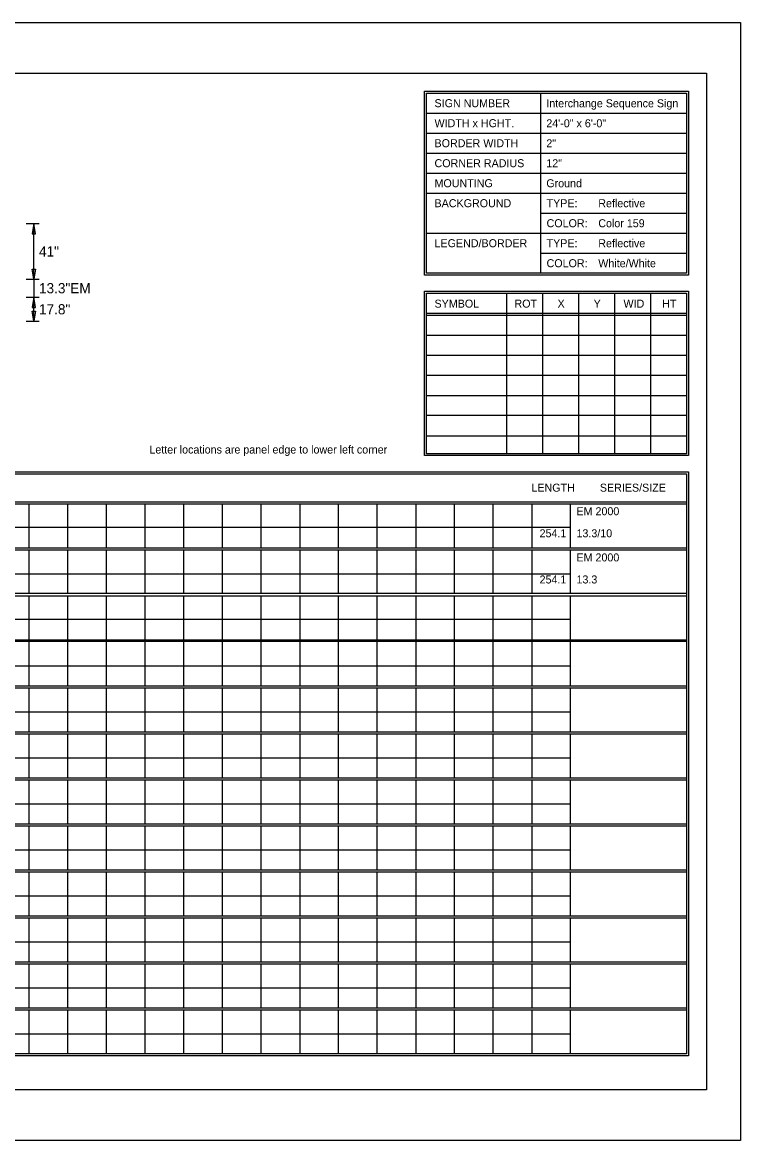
# Model space of a CAD drawing. Extents: x 1806251 to 1809821, y 414895 to 422886.
# Drawn here: x 1809679.59 to 1809684.89, y 415395.97 to 415404.23 of the extents above; entities that cross this region are included whole.
import ezdxf

# ---------------------------------------------------------------- set-up
doc = ezdxf.new("R2010")
doc.units = 0
doc.layers.add('GSDIMS', color=7, linetype='Continuous')
doc.layers.add('GSSHT', color=7, linetype='Continuous')

msp = doc.modelspace()

# ---------------------------------------------------------------- linework, layer by layer
at = {"layer": 'GSDIMS'}
for p, q in [((1809679.6173, 415402.741), (1809679.711, 415402.741)), ((1809679.6735, 415402.3306), (1809679.6735, 415402.741)), ((1809679.6173, 415402.3306), (1809679.711, 415402.3306)), ((1809679.6173, 415402.3306), (1809679.711, 415402.3306)), ((1809679.6735, 415402.3306), (1809679.6735, 415402.1976)), ((1809679.6173, 415402.1976), (1809679.711, 415402.1976)), ((1809679.6173, 415402.1976), (1809679.711, 415402.1976)), ((1809679.6735, 415402.02), (1809679.6735, 415402.1976)), ((1809679.6173, 415402.02), (1809679.711, 415402.02))]:
    msp.add_line(p, q, dxfattribs=at)
for points in [[(1809679.6735, 415402.741), (1809679.661, 415402.666), (1809679.686, 415402.666)], [(1809679.6735, 415402.3306), (1809679.661, 415402.4056), (1809679.686, 415402.4056)], [(1809679.6735, 415402.1976), (1809679.661, 415402.1226), (1809679.686, 415402.1226)], [(1809679.6735, 415402.02), (1809679.661, 415402.095), (1809679.686, 415402.095)]]:
    msp.add_lwpolyline(points, close=True, dxfattribs=at)
at = {"layer": 'GSSHT'}
for p, q in [((1809672.1349, 415404.2262), (1809684.8891, 415404.2262)), ((1809684.8891, 415404.2262), (1809684.8891, 415395.9725)), ((1809683.4126, 415403.7035), (1809683.4126, 415402.3747)), ((1809682.571, 415403.5559), (1809684.4905, 415403.5559)), ((1809682.571, 415403.4082), (1809684.4905, 415403.4082)), ((1809682.571, 415403.2606), (1809684.4905, 415403.2606)), ((1809682.571, 415403.1129), (1809684.4905, 415403.1129)), ((1809682.571, 415402.9653), (1809684.4905, 415402.9653)), ((1809683.4126, 415402.8176), (1809684.4905, 415402.8176)), ((1809682.571, 415402.67), (1809684.4905, 415402.67)), ((1809683.4126, 415402.5223), (1809684.4905, 415402.5223)), ((1809683.1616, 415402.227), (1809683.1616, 415401.0428)), ((1809683.4274, 415402.227), (1809683.4274, 415401.0428)), ((1809683.6931, 415402.227), (1809683.6931, 415401.0428)), ((1809683.9589, 415402.227), (1809683.9589, 415401.0428)), ((1809684.2247, 415402.227), (1809684.2247, 415401.0428)), ((1809682.571, 415402.0794), (1809684.4905, 415402.0794)), ((1809682.571, 415402.0646), (1809684.4905, 415402.0646)), ((1809682.571, 415401.9169), (1809684.4905, 415401.9169)), ((1809682.571, 415401.7693), (1809684.4905, 415401.7693)), ((1809682.571, 415401.6216), (1809684.4905, 415401.6216)), ((1809682.571, 415401.471), (1809684.4905, 415401.471)), ((1809682.571, 415401.3263), (1809684.4905, 415401.3263)), ((1809682.571, 415401.1757), (1809684.4905, 415401.1757)), ((1809672.7816, 415400.6885), (1809684.4905, 415400.6885)), ((1809672.7816, 415400.6737), (1809684.4905, 415400.6737)), ((1809679.6357, 415400.6737), (1809679.6357, 415400.3489)), ((1809679.9221, 415400.6737), (1809679.9221, 415400.3489)), ((1809680.2056, 415400.6737), (1809680.2056, 415400.3489)), ((1809680.492, 415400.6737), (1809680.492, 415400.3489)), ((1809680.7785, 415400.6737), (1809680.7785, 415400.3489)), ((1809681.062, 415400.6737), (1809681.062, 415400.3489)), ((1809681.3484, 415400.6737), (1809681.3484, 415400.3489)), ((1809681.6349, 415400.6737), (1809681.6349, 415400.3489)), ((1809681.9184, 415400.6737), (1809681.9184, 415400.3489)), ((1809682.2048, 415400.6737), (1809682.2048, 415400.3489)), ((1809682.4913, 415400.6737), (1809682.4913, 415400.3489)), ((1809682.7747, 415400.6737), (1809682.7747, 415400.3489)), ((1809683.0612, 415400.6737), (1809683.0612, 415400.3489)), ((1809683.3476, 415400.6737), (1809683.3476, 415400.3489)), ((1809683.6311, 415400.6737), (1809683.6311, 415400.3489)), ((1809672.7816, 415400.4995), (1809683.6311, 415400.4995)), ((1809672.7816, 415400.3489), (1809684.4905, 415400.3489)), ((1809672.7816, 415400.3341), (1809684.4905, 415400.3341)), ((1809679.6357, 415400.3341), (1809679.6357, 415400.0122)), ((1809679.9221, 415400.3341), (1809679.9221, 415400.0122)), ((1809680.2056, 415400.3341), (1809680.2056, 415400.0122)), ((1809680.492, 415400.3341), (1809680.492, 415400.0122)), ((1809680.7785, 415400.3341), (1809680.7785, 415400.0122)), ((1809681.062, 415400.3341), (1809681.062, 415400.0122)), ((1809681.3484, 415400.3341), (1809681.3484, 415400.0122)), ((1809681.6349, 415400.3341), (1809681.6349, 415400.0122)), ((1809681.9184, 415400.3341), (1809681.9184, 415400.0122)), ((1809682.2048, 415400.3341), (1809682.2048, 415400.0122)), ((1809682.4913, 415400.3341), (1809682.4913, 415400.0122)), ((1809682.7747, 415400.3341), (1809682.7747, 415400.0122)), ((1809683.0612, 415400.3341), (1809683.0612, 415400.0122)), ((1809683.3476, 415400.3341), (1809683.3476, 415400.0122)), ((1809683.6311, 415400.3341), (1809683.6311, 415400.0122)), ((1809672.7816, 415400.1569), (1809683.6311, 415400.1569)), ((1809672.7816, 415400.0122), (1809684.4905, 415400.0122)), ((1809672.7816, 415399.9945), (1809684.4905, 415399.9945)), ((1809679.6357, 415399.9945), (1809679.6357, 415399.6697)), ((1809679.9221, 415399.9945), (1809679.9221, 415399.6697)), ((1809680.2056, 415399.9945), (1809680.2056, 415399.6697)), ((1809680.492, 415399.9945), (1809680.492, 415399.6697)), ((1809680.7785, 415399.9945), (1809680.7785, 415399.6697)), ((1809681.062, 415399.9945), (1809681.062, 415399.6697)), ((1809681.3484, 415399.9945), (1809681.3484, 415399.6697)), ((1809681.6349, 415399.9945), (1809681.6349, 415399.6697)), ((1809681.9184, 415399.9945), (1809681.9184, 415399.6697)), ((1809682.2048, 415399.9945), (1809682.2048, 415399.6697)), ((1809682.4913, 415399.9945), (1809682.4913, 415399.6697)), ((1809682.7747, 415399.9945), (1809682.7747, 415399.6697)), ((1809683.0612, 415399.9945), (1809683.0612, 415399.6697)), ((1809683.3476, 415399.9945), (1809683.3476, 415399.6697)), ((1809683.6311, 415399.9945), (1809683.6311, 415399.6697)), ((1809672.7816, 415399.8203), (1809683.6311, 415399.8203)), ((1809672.7816, 415399.6697), (1809684.4905, 415399.6697)), ((1809672.7816, 415399.6579), (1809684.4905, 415399.6579)), ((1809679.6357, 415399.6579), (1809679.6357, 415399.3301)), ((1809679.9221, 415399.6579), (1809679.9221, 415399.3301)), ((1809680.2056, 415399.6579), (1809680.2056, 415399.3301)), ((1809680.492, 415399.6579), (1809680.492, 415399.3301)), ((1809680.7785, 415399.6579), (1809680.7785, 415399.3301)), ((1809681.062, 415399.6579), (1809681.062, 415399.3301)), ((1809681.3484, 415399.6579), (1809681.3484, 415399.3301)), ((1809681.6349, 415399.6579), (1809681.6349, 415399.3301)), ((1809681.9184, 415399.6579), (1809681.9184, 415399.3301)), ((1809682.2048, 415399.6579), (1809682.2048, 415399.3301)), ((1809682.4913, 415399.6579), (1809682.4913, 415399.3301)), ((1809682.7747, 415399.6579), (1809682.7747, 415399.3301)), ((1809683.0612, 415399.6579), (1809683.0612, 415399.3301)), ((1809683.3476, 415399.6579), (1809683.3476, 415399.3301)), ((1809683.6311, 415399.6579), (1809683.6311, 415399.3301)), ((1809672.7816, 415399.4777), (1809683.6311, 415399.4777)), ((1809672.7816, 415399.3301), (1809684.4905, 415399.3301)), ((1809672.7816, 415399.3153), (1809684.4905, 415399.3153)), ((1809679.6357, 415399.3153), (1809679.6357, 415398.9905)), ((1809679.9221, 415399.3153), (1809679.9221, 415398.9905)), ((1809680.2056, 415399.3153), (1809680.2056, 415398.9905)), ((1809680.492, 415399.3153), (1809680.492, 415398.9905)), ((1809680.7785, 415399.3153), (1809680.7785, 415398.9905)), ((1809681.062, 415399.3153), (1809681.062, 415398.9905)), ((1809681.3484, 415399.3153), (1809681.3484, 415398.9905)), ((1809681.6349, 415399.3153), (1809681.6349, 415398.9905)), ((1809681.9184, 415399.3153), (1809681.9184, 415398.9905)), ((1809682.2048, 415399.3153), (1809682.2048, 415398.9905)), ((1809682.4913, 415399.3153), (1809682.4913, 415398.9905)), ((1809682.7747, 415399.3153), (1809682.7747, 415398.9905)), ((1809683.0612, 415399.3153), (1809683.0612, 415398.9905)), ((1809683.3476, 415399.3153), (1809683.3476, 415398.9905)), ((1809683.6311, 415399.3153), (1809683.6311, 415398.9905)), ((1809672.7816, 415399.1381), (1809683.6311, 415399.1381)), ((1809672.7816, 415398.9905), (1809684.4905, 415398.9905)), ((1809672.7816, 415398.9757), (1809684.4905, 415398.9757)), ((1809679.6357, 415398.9757), (1809679.6357, 415398.6509)), ((1809679.9221, 415398.9757), (1809679.9221, 415398.6509)), ((1809680.2056, 415398.9757), (1809680.2056, 415398.6509)), ((1809680.492, 415398.9757), (1809680.492, 415398.6509)), ((1809680.7785, 415398.9757), (1809680.7785, 415398.6509)), ((1809681.062, 415398.9757), (1809681.062, 415398.6509)), ((1809681.3484, 415398.9757), (1809681.3484, 415398.6509)), ((1809681.6349, 415398.9757), (1809681.6349, 415398.6509)), ((1809681.9184, 415398.9757), (1809681.9184, 415398.6509)), ((1809682.2048, 415398.9757), (1809682.2048, 415398.6509)), ((1809682.4913, 415398.9757), (1809682.4913, 415398.6509)), ((1809682.7747, 415398.9757), (1809682.7747, 415398.6509)), ((1809683.0612, 415398.9757), (1809683.0612, 415398.6509)), ((1809683.3476, 415398.9757), (1809683.3476, 415398.6509)), ((1809683.6311, 415398.9757), (1809683.6311, 415398.6509)), ((1809672.7816, 415398.7985), (1809683.6311, 415398.7985)), ((1809672.7816, 415398.6509), (1809684.4905, 415398.6509)), ((1809672.7816, 415398.6361), (1809684.4905, 415398.6361)), ((1809679.6357, 415398.6361), (1809679.6357, 415398.3113)), ((1809679.9221, 415398.6361), (1809679.9221, 415398.3113)), ((1809680.2056, 415398.6361), (1809680.2056, 415398.3113)), ((1809680.492, 415398.6361), (1809680.492, 415398.3113)), ((1809680.7785, 415398.6361), (1809680.7785, 415398.3113)), ((1809681.062, 415398.6361), (1809681.062, 415398.3113)), ((1809681.3484, 415398.6361), (1809681.3484, 415398.3113)), ((1809681.6349, 415398.6361), (1809681.6349, 415398.3113)), ((1809681.9184, 415398.6361), (1809681.9184, 415398.3113)), ((1809682.2048, 415398.6361), (1809682.2048, 415398.3113)), ((1809682.4913, 415398.6361), (1809682.4913, 415398.3113)), ((1809682.7747, 415398.6361), (1809682.7747, 415398.3113)), ((1809683.0612, 415398.6361), (1809683.0612, 415398.3113)), ((1809683.3476, 415398.6361), (1809683.3476, 415398.3113)), ((1809683.6311, 415398.6361), (1809683.6311, 415398.3113)), ((1809672.7816, 415398.4589), (1809683.6311, 415398.4589)), ((1809672.7816, 415398.3113), (1809684.4905, 415398.3113)), ((1809672.7816, 415398.2965), (1809684.4905, 415398.2965)), ((1809679.6357, 415398.2965), (1809679.6357, 415397.9717)), ((1809679.9221, 415398.2965), (1809679.9221, 415397.9717)), ((1809680.2056, 415398.2965), (1809680.2056, 415397.9717)), ((1809680.492, 415398.2965), (1809680.492, 415397.9717)), ((1809680.7785, 415398.2965), (1809680.7785, 415397.9717)), ((1809681.062, 415398.2965), (1809681.062, 415397.9717)), ((1809681.3484, 415398.2965), (1809681.3484, 415397.9717)), ((1809681.6349, 415398.2965), (1809681.6349, 415397.9717)), ((1809681.9184, 415398.2965), (1809681.9184, 415397.9717)), ((1809682.2048, 415398.2965), (1809682.2048, 415397.9717)), ((1809682.4913, 415398.2965), (1809682.4913, 415397.9717)), ((1809682.7747, 415398.2965), (1809682.7747, 415397.9717)), ((1809683.0612, 415398.2965), (1809683.0612, 415397.9717)), ((1809683.3476, 415398.2965), (1809683.3476, 415397.9717)), ((1809683.6311, 415398.2965), (1809683.6311, 415397.9717)), ((1809672.7816, 415398.1193), (1809683.6311, 415398.1193)), ((1809672.7816, 415397.9717), (1809684.4905, 415397.9717)), ((1809672.7816, 415397.9569), (1809684.4905, 415397.9569)), ((1809679.6357, 415397.9569), (1809679.6357, 415397.6321)), ((1809679.9221, 415397.9569), (1809679.9221, 415397.6321)), ((1809680.2056, 415397.9569), (1809680.2056, 415397.6321)), ((1809680.492, 415397.9569), (1809680.492, 415397.6321)), ((1809680.7785, 415397.9569), (1809680.7785, 415397.6321)), ((1809681.062, 415397.9569), (1809681.062, 415397.6321)), ((1809681.3484, 415397.9569), (1809681.3484, 415397.6321)), ((1809681.6349, 415397.9569), (1809681.6349, 415397.6321)), ((1809681.9184, 415397.9569), (1809681.9184, 415397.6321)), ((1809682.2048, 415397.9569), (1809682.2048, 415397.6321)), ((1809682.4913, 415397.9569), (1809682.4913, 415397.6321)), ((1809682.7747, 415397.9569), (1809682.7747, 415397.6321)), ((1809683.0612, 415397.9569), (1809683.0612, 415397.6321)), ((1809683.3476, 415397.9569), (1809683.3476, 415397.6321)), ((1809683.6311, 415397.9569), (1809683.6311, 415397.6321)), ((1809672.7816, 415397.7797), (1809683.6311, 415397.7797)), ((1809672.7816, 415397.6321), (1809684.4905, 415397.6321)), ((1809672.7816, 415397.6173), (1809684.4905, 415397.6173)), ((1809679.6357, 415397.6173), (1809679.6357, 415397.2925)), ((1809679.9221, 415397.6173), (1809679.9221, 415397.2925)), ((1809680.2056, 415397.6173), (1809680.2056, 415397.2925)), ((1809680.492, 415397.6173), (1809680.492, 415397.2925)), ((1809680.7785, 415397.6173), (1809680.7785, 415397.2925)), ((1809681.062, 415397.6173), (1809681.062, 415397.2925)), ((1809681.3484, 415397.6173), (1809681.3484, 415397.2925)), ((1809681.6349, 415397.6173), (1809681.6349, 415397.2925)), ((1809681.9184, 415397.6173), (1809681.9184, 415397.2925)), ((1809682.2048, 415397.6173), (1809682.2048, 415397.2925)), ((1809682.4913, 415397.6173), (1809682.4913, 415397.2925)), ((1809682.7747, 415397.6173), (1809682.7747, 415397.2925)), ((1809683.0612, 415397.6173), (1809683.0612, 415397.2925)), ((1809683.3476, 415397.6173), (1809683.3476, 415397.2925)), ((1809683.6311, 415397.6173), (1809683.6311, 415397.2925)), ((1809672.7816, 415397.4401), (1809683.6311, 415397.4401)), ((1809672.7816, 415397.2925), (1809684.4905, 415397.2925)), ((1809672.7816, 415397.2777), (1809684.4905, 415397.2777)), ((1809679.6357, 415397.2777), (1809679.6357, 415396.9529)), ((1809679.9221, 415397.2777), (1809679.9221, 415396.9529)), ((1809680.2056, 415397.2777), (1809680.2056, 415396.9529)), ((1809680.492, 415397.2777), (1809680.492, 415396.9529)), ((1809680.7785, 415397.2777), (1809680.7785, 415396.9529)), ((1809681.062, 415397.2777), (1809681.062, 415396.9529)), ((1809681.3484, 415397.2777), (1809681.3484, 415396.9529)), ((1809681.6349, 415397.2777), (1809681.6349, 415396.9529)), ((1809681.9184, 415397.2777), (1809681.9184, 415396.9529)), ((1809682.2048, 415397.2777), (1809682.2048, 415396.9529)), ((1809682.4913, 415397.2777), (1809682.4913, 415396.9529)), ((1809682.7747, 415397.2777), (1809682.7747, 415396.9529)), ((1809683.0612, 415397.2777), (1809683.0612, 415396.9529)), ((1809683.3476, 415397.2777), (1809683.3476, 415396.9529)), ((1809683.6311, 415397.2777), (1809683.6311, 415396.9529)), ((1809672.7816, 415397.1005), (1809683.6311, 415397.1005)), ((1809672.7816, 415396.9529), (1809684.4905, 415396.9529)), ((1809672.7816, 415396.9381), (1809684.4905, 415396.9381)), ((1809679.6357, 415396.9381), (1809679.6357, 415396.6133)), ((1809679.9221, 415396.9381), (1809679.9221, 415396.6133)), ((1809680.2056, 415396.9381), (1809680.2056, 415396.6133)), ((1809680.492, 415396.9381), (1809680.492, 415396.6133)), ((1809680.7785, 415396.9381), (1809680.7785, 415396.6133)), ((1809681.062, 415396.9381), (1809681.062, 415396.6133)), ((1809681.3484, 415396.9381), (1809681.3484, 415396.6133)), ((1809681.6349, 415396.9381), (1809681.6349, 415396.6133)), ((1809681.9184, 415396.9381), (1809681.9184, 415396.6133)), ((1809682.2048, 415396.9381), (1809682.2048, 415396.6133)), ((1809682.4913, 415396.9381), (1809682.4913, 415396.6133)), ((1809682.7747, 415396.9381), (1809682.7747, 415396.6133)), ((1809683.0612, 415396.9381), (1809683.0612, 415396.6133)), ((1809683.3476, 415396.9381), (1809683.3476, 415396.6133)), ((1809683.6311, 415396.9381), (1809683.6311, 415396.6133)), ((1809672.7816, 415396.7609), (1809683.6311, 415396.7609)), ((1809684.8891, 415395.9725), (1809672.1349, 415395.9725))]:
    msp.add_line(p, q, dxfattribs=at)
for points in [[(1809672.634, 415403.8512), (1809684.6381, 415403.8512), (1809684.6381, 415396.3475), (1809672.634, 415396.3475)], [(1809682.5562, 415403.7183), (1809684.5052, 415403.7183), (1809684.5052, 415402.3599), (1809682.5562, 415402.3599)], [(1809682.571, 415403.7035), (1809684.4905, 415403.7035), (1809684.4905, 415402.3747), (1809682.571, 415402.3747)], [(1809682.5562, 415402.2418), (1809684.5052, 415402.2418), (1809684.5052, 415401.0281), (1809682.5562, 415401.0281)], [(1809682.571, 415402.227), (1809684.4905, 415402.227), (1809684.4905, 415401.0428), (1809682.571, 415401.0428)], [(1809672.7669, 415400.91), (1809684.5052, 415400.91), (1809684.5052, 415396.5985), (1809672.7669, 415396.5985)], [(1809672.7816, 415400.8952), (1809684.4905, 415400.8952), (1809684.4905, 415396.6133), (1809672.7816, 415396.6133)]]:
    msp.add_lwpolyline(points, close=True, dxfattribs=at)

# ---------------------------------------------------------------- texts
at = {"layer": 'GSDIMS'}
for s, p in [('41"', (1809679.711, 415402.4981)), ('13.3"EM', (1809679.711, 415402.2266)), ('17.8"', (1809679.711, 415402.0711))]:
    msp.add_text(s, height=0.075, dxfattribs=at).set_placement(p)
at = {"layer": 'GSSHT'}
for s, height, p in [('SIGN NUMBER', 0.059055, (1809682.63, 415403.6002)), ('Interchange Sequence Sign', 0.059025, (1809683.4549, 415403.5994)), ('WIDTH x HGHT.', 0.059055, (1809682.63, 415403.4525)), ('24\'-0" x 6\'-0"', 0.059025, (1809683.4549, 415403.4519)), ('BORDER WIDTH', 0.059055, (1809682.63, 415403.3049)), ('2"', 0.05903, (1809683.4549, 415403.3043)), ('CORNER RADIUS', 0.059055, (1809682.63, 415403.1572)), ('12"', 0.05903, (1809683.4549, 415403.1568)), ('MOUNTING', 0.05906, (1809682.63, 415403.0096)), ('Ground', 0.05903, (1809683.4549, 415403.0092)), ('BACKGROUND', 0.05906, (1809682.63, 415402.8619)), ('TYPE:', 0.05906, (1809683.4569, 415402.8619)), ('Reflective', 0.05903, (1809683.8386, 415402.8616)), ('COLOR:', 0.05906, (1809683.4569, 415402.7143)), ('Color 159', 0.05903, (1809683.8386, 415402.7141)), ('LEGEND/BORDER', 0.059055, (1809682.63, 415402.5666)), ('TYPE:', 0.05906, (1809683.4569, 415402.5666)), ('Reflective', 0.05903, (1809683.8386, 415402.5665)), ('COLOR:', 0.05906, (1809683.4569, 415402.419)), ('White/White', 0.059025, (1809683.8386, 415402.4189)), ('SYMBOL', 0.05906, (1809682.63, 415402.1207)), ('ROT', 0.05906, (1809683.22, 415402.1207)), ('X', 0.0591, (1809683.538, 415402.1207)), ('Y', 0.0591, (1809683.8041, 415402.1207)), ('WID', 0.05906, (1809684.0246, 415402.1207)), ('HT', 0.05906, (1809684.3102, 415402.1207)), ('Letter locations are panel edge to lower left corner', 0.059025, (1809680.5257, 415401.0437)), ('LENGTH', 0.05906, (1809683.345, 415400.7623)), ('SERIES/SIZE', 0.059061, (1809683.8502, 415400.7623)), ('EM 2000', 0.05903, (1809683.6777, 415400.5883)), ('254.1', 0.05903, (1809683.4053, 415400.4257)), ('13.3/10', 0.05903, (1809683.6777, 415400.4257)), ('EM 2000', 0.05903, (1809683.6777, 415400.2476)), ('254.1', 0.05903, (1809683.4053, 415400.0849)), ('13.3', 0.05903, (1809683.6777, 415400.0849))]:
    msp.add_text(s, height=height, dxfattribs=at).set_placement(p)

doc.saveas('drawing.dxf')
